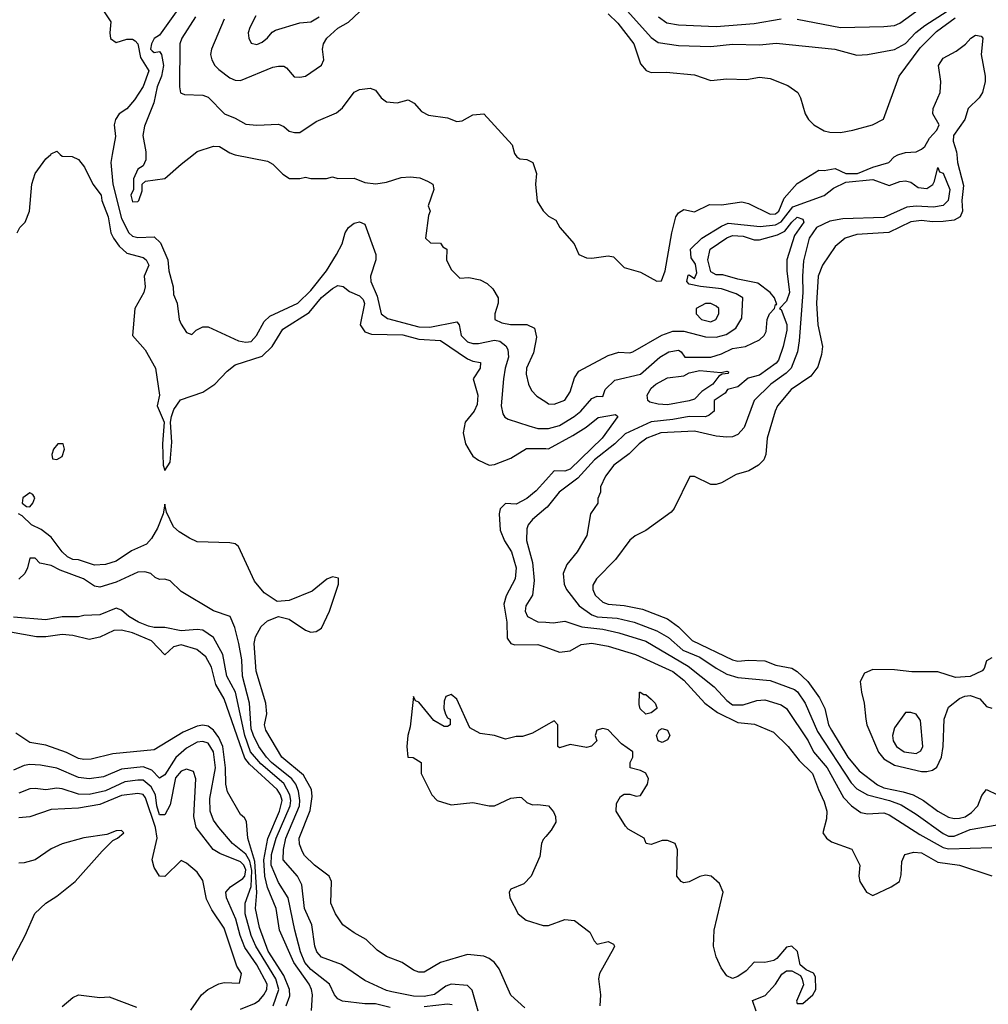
# Model space of a CAD drawing. Header units: inches. Extents: x 1793402 to 1900366, y 320852 to 470679.
# Tile 317 of 604: x 1858053 to 1861637, y 416855 to 420499. Entities that reach past the tile are written whole.
import ezdxf

# ---------------------------------------------------------------- set-up
doc = ezdxf.new("R2010")
doc.units = ezdxf.units.IN
doc.header["$MEASUREMENT"] = 0
for name, color, linetype in [('B8451', 7, 'Continuous'), ('B8452', 7, 'Continuous'), ('B8461', 7, 'Continuous'), ('B8462', 7, 'Continuous')]:
    doc.layers.add(name, color=color, linetype=linetype)

msp = doc.modelspace()

# ---------------------------------------------------------------- linework, layer by layer
at = {"layer": 'B8451', "color": 4}
for points, elevation in [([(1858044, 419710), (1858054, 419730), (1858072.7, 419750), (1858089, 419790), (1858097.6, 419890), (1858109.7, 419930.3), (1858150, 419984.7), (1858167.7, 420000)], 244), ([(1858203.3, 420000), (1858210, 419994), (1858247.3, 419992.7), (1858270, 419982), (1858293.2, 419953.2), (1858324, 419890), (1858354, 419850), (1858356.4, 419830), (1858380.9, 419770), (1858390.2, 419710.2), (1858400.3, 419690), (1858421.4, 419661.4), (1858450, 419635.5), (1858510, 419619.3), (1858520.5, 419610), (1858530.2, 419590.2), (1858514, 419550), (1858517.6, 419510), (1858511.8, 419490), (1858479.6, 419430), (1858470.4, 419330.4), (1858517, 419277), (1858555.3, 419210), (1858570.4, 419110), (1858561.7, 419070), (1858587.6, 419010), (1858581.1, 418930), (1858584.4, 418850), (1858590, 418831.3), (1858610, 418862), (1858616.2, 418936.2), (1858611.2, 419010), (1858614.7, 419030), (1858623.5, 419056.5), (1858647.6, 419092.4), (1858730, 419120.3), (1858775.1, 419150), (1858821.1, 419198.9), (1858850, 419221.7), (1858950, 419254), (1858987.6, 419290), (1859026.6, 419353.4), (1859124.1, 419415.9), (1859170, 419470.4), (1859210, 419504), (1859230, 419514.8), (1859250, 419512), (1859272.7, 419492.7), (1859310, 419477.6), (1859323.4, 419463.4), (1859328.5, 419448.5), (1859312.4, 419370), (1859330, 419343.8), (1859355.1, 419335.1), (1859470, 419332.2), (1859530, 419316.5), (1859610, 419311.8), (1859710, 419243.8), (1859730, 419234.9), (1859758, 419230), (1859757.3, 419210), (1859731.3, 419170), (1859748.2, 419110), (1859745.5, 419074.5), (1859734.8, 419050), (1859701, 419010), (1859693.4, 418970), (1859703, 418930), (1859719.5, 418899.5), (1859730, 418884), (1859750, 418868.4), (1859790, 418850.7), (1859810, 418853.4), (1859870, 418876.4), (1859927.9, 418912.1), (1860000, 418911.6)], 244), ([(1858395.5, 420000), (1858390.3, 419970), (1858397.3, 419890), (1858430, 419762.8), (1858457.1, 419710), (1858470, 419698.4), (1858490, 419692.7), (1858550, 419696), (1858573.4, 419673.4), (1858600.7, 419610), (1858604.9, 419570), (1858621, 419510), (1858622, 419482), (1858636, 419450), (1858642.8, 419390), (1858650, 419372), (1858670, 419342), (1858690, 419334), (1858706, 419350), (1858730, 419362), (1858750, 419362), (1858862, 419310), (1858890, 419305.5), (1858910, 419308), (1858929.2, 419330), (1858958, 419382), (1858978, 419402), (1859082.7, 419450), (1859130, 419497.1), (1859187.6, 419570), (1859225.6, 419630), (1859246.6, 419670), (1859257.2, 419710), (1859269, 419730), (1859290, 419746), (1859310, 419751.3), (1859330, 419742), (1859370.7, 419630), (1859370.7, 419610), (1859350.5, 419549.5), (1859352.7, 419530), (1859375.5, 419475.5), (1859390.7, 419410), (1859413.5, 419393.5), (1859530, 419362), (1859570, 419360.8), (1859670, 419381), (1859678.8, 419370), (1859686, 419330), (1859710, 419306.4), (1859730, 419300.3), (1859750, 419301.1), (1859810, 419312.7), (1859830, 419308.8), (1859841.2, 419301.2), (1859852.1, 419292.1), (1859858.6, 419278.6), (1859861.7, 419250), (1859848.7, 419210), (1859842.6, 419170), (1859834.9, 419070), (1859840.4, 419040.4), (1859848.1, 419028.1), (1859860.9, 419020.9), (1859936.2, 418996.2), (1859970, 418986.7), (1860000, 418986.2)], 248), ([(1858519.4, 420000), (1858519.3, 419980.7), (1858510, 419958), (1858490, 419946), (1858474, 419910), (1858474, 419870), (1858464, 419850), (1858470, 419824.7), (1858490, 419826), (1858494, 419830), (1858506, 419866), (1858506, 419890), (1858518, 419902), (1858590, 419911), (1858650, 419964.9), (1858695.9, 420000)], 252), ([(1858846.7, 420000), (1858850, 419998.8), (1858970, 419976), (1858990, 419964.7), (1859027.1, 419927.1), (1859051.1, 419911.1), (1859088.9, 419911.1), (1859110, 419916), (1859130, 419911), (1859188.4, 419911.6), (1859210, 419918), (1859230, 419911.3), (1859290, 419912), (1859330, 419896), (1859371, 419891), (1859410, 419897.3), (1859464.5, 419915.5), (1859498, 419918), (1859533.4, 419913.4), (1859562, 419902), (1859582, 419890), (1859584.7, 419870), (1859564.7, 419810), (1859571.3, 419790), (1859565.4, 419774.6), (1859554, 419690), (1859572.7, 419672.7), (1859610, 419672), (1859618, 419658), (1859634, 419650), (1859632, 419610), (1859650, 419574), (1859682, 419542), (1859715.3, 419544.7), (1859756.8, 419536.8), (1859782.5, 419522.5), (1859803, 419503), (1859822.8, 419470), (1859822.8, 419450), (1859811, 419410), (1859811.3, 419390), (1859836.8, 419376.8), (1859869, 419371), (1859930, 419371.3), (1859958, 419358), (1859964.7, 419324.7), (1859954, 419266), (1859927.7, 419210), (1859927.5, 419187.5), (1859936, 419150), (1859946.4, 419126.4), (1859966.4, 419106.4), (1860000, 419084.5)], 252), ([(1859886.2, 420000), (1859892, 419992), (1859903.6, 419983.6), (1859930, 419982), (1859951.3, 419970), (1859964.7, 419930), (1859961, 419890), (1859967.1, 419827.1), (1859990, 419792), (1860000, 419782)], 256), ([(1860000, 418795.6), (1859964.4, 418755.6), (1859930, 418727.3), (1859890, 418706), (1859850, 418708.7), (1859830.9, 418689.1), (1859826.8, 418670), (1859830.8, 418610), (1859847.3, 418570), (1859872.7, 418530), (1859890.3, 418470), (1859886.4, 418430), (1859852.7, 418367.3), (1859844.2, 418335.8), (1859854.9, 418270), (1859856.3, 418210), (1859870, 418190.8), (1859885.1, 418185.1), (1859970, 418187.4), (1860000, 418176.5)], 244), ([(1859922.4, 416842.4), (1859869.8, 416889.8), (1859827.2, 416987.2), (1859810, 417009.5), (1859790, 417025.1), (1859770, 417033.6), (1859710, 417039.5), (1859610.3, 417009.7), (1859550, 416974), (1859530, 416974), (1859510, 416982), (1859468.7, 417010), (1859410, 417032.7), (1859375.9, 417055.9), (1859335.1, 417095.1), (1859290, 417119.3), (1859248.7, 417150), (1859222, 417190), (1859204, 417230), (1859206.6, 417310), (1859198, 417330), (1859143.7, 417370), (1859106.5, 417406.5), (1859099.1, 417419.1), (1859088.2, 417448.2), (1859086.6, 417470), (1859127.7, 417572.3), (1859135.2, 417624.8), (1859132.6, 417650), (1859103.1, 417703.1), (1859022.4, 417770), (1858963.7, 417870), (1858959.3, 417890), (1858967.3, 417930), (1858964.2, 417970), (1858927.6, 418087.6), (1858920.4, 418190), (1858925.1, 418214.9), (1858946.7, 418253.3), (1858970, 418274), (1859010, 418291), (1859050, 418280.5), (1859110, 418240.5), (1859130, 418233), (1859150, 418235.5), (1859170, 418247.7), (1859199.7, 418310), (1859232.7, 418410), (1859232, 418432), (1859210, 418437.2), (1859190, 418429.2), (1859135.4, 418384.6), (1859050, 418349.3), (1859005.6, 418345.6), (1858958, 418378), (1858921.2, 418421.2), (1858862, 418550), (1858850, 418559), (1858830, 418562.7), (1858710, 418566.3), (1858680.8, 418580.8), (1858643.3, 418603.3), (1858622.4, 418622.4), (1858596.6, 418676.6), (1858590, 418706), (1858584.4, 418670), (1858562.8, 418617.2), (1858540.7, 418579.3), (1858522, 418558), (1858466.2, 418533.8), (1858410, 418495.1), (1858370, 418483), (1858330, 418480.5), (1858270, 418499.7), (1858250, 418501.7), (1858230, 418511.3), (1858209.8, 418529.8), (1858170, 418584.5), (1858132.9, 418612.9), (1858097.2, 418630), (1858062.7, 418662.7), (1858048.7, 418670)], 244), ([(1860000, 418691.3), (1859950.5, 418650), (1859934.9, 418630), (1859930, 418615.3), (1859928.7, 418571.3), (1859950.4, 418490), (1859956.7, 418423.3), (1859950.7, 418369.3), (1859926, 418330), (1859922.8, 418310), (1859932, 418290), (1859970, 418271.3), (1860000, 418269.1)], 248), ([(1859749.6, 416830), (1859727.2, 416907.2), (1859710, 416925.2), (1859650, 416929.5), (1859630, 416922), (1859588, 416892), (1859550, 416884.5), (1859510, 416885.1), (1859430, 416901.6), (1859410, 416906.3), (1859330, 416943.7), (1859243.3, 417003.3), (1859170, 417029.6), (1859151.8, 417050), (1859144.7, 417070), (1859133.3, 417150), (1859107.1, 417210), (1859096.9, 417296.9), (1859080.7, 417330), (1859028.3, 417390), (1859028.5, 417428.5), (1859037.8, 417470), (1859088.1, 417590), (1859089.8, 417610), (1859084.2, 417644.2), (1859074.2, 417670), (1859059.8, 417690), (1858984.8, 417750), (1858966, 417770), (1858937.3, 417810), (1858917.8, 417850), (1858910, 417875.3), (1858903.1, 417970), (1858877.7, 418070), (1858874.3, 418130), (1858864.2, 418190), (1858849.5, 418250), (1858832, 418290), (1858770, 418311.8), (1858650, 418382.7), (1858610, 418422), (1858590, 418428.7), (1858570, 418428), (1858554.6, 418434.6), (1858538, 418450), (1858515.5, 418455.5), (1858490, 418454.5), (1858410, 418417.6), (1858350, 418399.5), (1858330, 418402.7), (1858289, 418430), (1858202.3, 418462.3), (1858170, 418479.3), (1858128, 418488), (1858110, 418506), (1858090, 418506), (1858082, 418470), (1858072, 418450), (1858050, 418429)], 248), ([(1859423.9, 416843.9), (1859370, 416857), (1859330, 416856.9), (1859246.9, 416866.9), (1859230, 416876), (1859218, 416890), (1859199.5, 416930), (1859130, 416984), (1859107.6, 417010), (1859092.3, 417050), (1859071.3, 417130), (1859046.3, 417250), (1859010, 417306), (1858983.5, 417370), (1858984.7, 417410), (1859001.8, 417470), (1859054, 417590), (1859056.2, 417610), (1859052.3, 417630), (1859030, 417672.3), (1858945, 417745), (1858907.2, 417790), (1858886.3, 417850), (1858851.8, 418010), (1858819.8, 418070), (1858805.1, 418150), (1858770, 418212.7), (1858730, 418239.3), (1858710, 418242), (1858650, 418238), (1858590, 418249.5), (1858550.3, 418249.7), (1858530, 418254.7), (1858492.7, 418270), (1858457.2, 418290), (1858430, 418314), (1858410, 418320.9), (1858350, 418296.9), (1858290, 418294.5), (1858270, 418289.6), (1858210, 418289.6), (1858150, 418278.7), (1858030, 418288.3)], 252), ([(1859132.5, 416832.5), (1859136.3, 416890), (1859133, 416910), (1859124.4, 416930), (1859067.4, 417010), (1859014.8, 417130), (1859001.4, 417210), (1858970, 417287.8), (1858959.9, 417330), (1858956.9, 417390), (1858971.1, 417468.9), (1859014.6, 417570), (1859024.6, 417610), (1859018.5, 417630), (1859005.8, 417650), (1858903.5, 417743.5), (1858886.4, 417766.4), (1858810, 417985.2), (1858779.3, 418039.3), (1858762.7, 418102.7), (1858741.5, 418141.5), (1858707.8, 418167.8), (1858650, 418186.2), (1858621.5, 418178.5), (1858590, 418149.2), (1858540.5, 418200.5), (1858469.8, 418229.8), (1858430, 418239.8), (1858401.2, 418238.8), (1858350, 418214.3), (1858310, 418205.1), (1858250, 418220.5), (1858210, 418223.5), (1858150, 418214.7), (1858114.9, 418214.9), (1857970, 418241.1)], 256), ([(1860000, 417887.5), (1859950, 417858.8), (1859913.6, 417846.4), (1859890, 417846), (1859850, 417836), (1859810, 417850.5), (1859757.3, 417857.3), (1859718.8, 417878.8), (1859670, 417984.7), (1859650, 418002), (1859630, 417994), (1859623.1, 417976.9), (1859622, 417950), (1859628.7, 417928.7), (1859635.3, 417915.3), (1859646, 417910), (1859646, 417890), (1859636.4, 417883.6), (1859623.6, 417883.6), (1859585.4, 417905.4), (1859530, 417974), (1859518, 417978), (1859510, 417994), (1859498, 417882), (1859489.4, 417850.6), (1859486, 417810), (1859489.3, 417770), (1859508.7, 417768.7), (1859538, 417750), (1859538, 417710), (1859578, 417630), (1859598, 417610), (1859650, 417594), (1859730, 417602.7), (1859789.7, 417589.7), (1859809.7, 417589.7), (1859870, 417618.7), (1859902, 417622), (1859910, 417620.9), (1859930, 417602.7), (1859950, 417593.2), (1859970, 417595.1), (1860000, 417590.8)], 236), ([(1859038.7, 416850), (1859052.9, 416887.1), (1859051.6, 416910), (1859030, 416962), (1858972.5, 417052.5), (1858939.7, 417139.7), (1858925.8, 417210), (1858931, 417269), (1858923.6, 417383.6), (1858897.4, 417470), (1858892.3, 417532.3), (1858885.2, 417545.2), (1858870, 417558), (1858822, 417642), (1858815.8, 417670), (1858814.6, 417730), (1858805, 417810), (1858790, 417842.4), (1858770, 417869.7), (1858750, 417885.1), (1858730, 417888.2), (1858710, 417885.1), (1858658, 417862), (1858550, 417797), (1858397.3, 417782.7), (1858318, 417762), (1858290, 417761.6), (1858270, 417765.6), (1858226.6, 417786.6), (1858150, 417814.5), (1858090, 417823.7), (1858038.6, 417858.6)], 264), ([(1858991.1, 416850), (1859011.9, 416910), (1859001.1, 416950), (1858926.8, 417070), (1858909.8, 417110), (1858887, 417190), (1858887.1, 417230), (1858909.1, 417290.9), (1858911.4, 417350), (1858904.9, 417384.9), (1858890, 417410.9), (1858840.7, 417450), (1858790, 417509.3), (1858770, 417537.2), (1858757.6, 417570), (1858756.6, 417616.6), (1858777.2, 417730), (1858769.8, 417789.8), (1858750, 417821.6), (1858730, 417827.8), (1858710, 417826), (1858670, 417803.6), (1858631.1, 417768.9), (1858590, 417704.5), (1858570, 417692.3), (1858541.4, 417721.4), (1858510, 417733.7), (1858430, 417725.7), (1858363.4, 417696.6), (1858310, 417689.7), (1858270, 417695.1), (1858190, 417729.6), (1858130, 417740.5), (1858090, 417742.4), (1858070, 417739.6), (1858030, 417722)], 268), ([(1858870, 416838), (1858922.2, 416857.8), (1858939.6, 416870), (1858955.8, 416890), (1858966.9, 416910), (1858968.4, 416930), (1858930, 417001.3), (1858886.2, 417066.2), (1858868.7, 417110), (1858853.1, 417170), (1858817.6, 417250), (1858815.1, 417270), (1858832.7, 417290), (1858878.9, 417321.1), (1858886.3, 417330), (1858890, 417352.7), (1858882.6, 417370), (1858870, 417382.6), (1858793.7, 417413.7), (1858768.7, 417428.7), (1858705.6, 417510), (1858696.9, 417550), (1858704.5, 417690), (1858696.6, 417716.6), (1858670, 417725.1), (1858650, 417718.7), (1858630, 417694), (1858610, 417594), (1858590, 417557), (1858570, 417556.2), (1858559.8, 417590), (1858555.8, 417630), (1858539.6, 417659.6), (1858510, 417685.1), (1858490, 417685.3), (1858441.5, 417678.5), (1858370, 417645.3), (1858310, 417632.1), (1858270, 417633.5), (1858210, 417653.3), (1858190, 417655.6), (1858150, 417649.6), (1858110, 417654.5), (1858090, 417652.3), (1858050, 417637)], 272), ([(1858686.8, 416833.2), (1858725.2, 416890), (1858749.6, 416910.4), (1858790, 416930.8), (1858810, 416936), (1858866, 416934), (1858874, 416970), (1858856.6, 416996.6), (1858810, 417137.2), (1858764.4, 417204.4), (1858744.4, 417244.4), (1858730, 417314), (1858710, 417344), (1858670, 417378), (1858650, 417388), (1858590, 417328.7), (1858570, 417329), (1858550, 417362), (1858543.5, 417390), (1858561.1, 417470), (1858555, 417510), (1858518.9, 417618.9), (1858510, 417631.2), (1858490, 417635.4), (1858430, 417628.6), (1858350, 417595.3), (1858270, 417581.3), (1858170, 417576.3), (1858090.3, 417549.7), (1858050, 417546)], 276), ([(1858024.2, 417015.8), (1858073.3, 417110), (1858108.9, 417191.1), (1858149.5, 417230), (1858190, 417255.8), (1858258.4, 417310), (1858358, 417422), (1858398, 417462), (1858415.3, 417470), (1858438, 417490), (1858430, 417498), (1858410, 417497.2), (1858376, 417484), (1858290, 417471.3), (1858210, 417449.6), (1858169.1, 417430.9), (1858110, 417389.6), (1858070, 417378.4), (1858050, 417377.6)], 284), ([(1860000, 417476.7), (1859990, 417464.7), (1859983.7, 417450), (1859977.2, 417402.8), (1859946, 417330), (1859918.6, 417301.4), (1859870, 417282), (1859864, 417270), (1859866, 417250), (1859897.2, 417190), (1859927.3, 417167.3), (1859990, 417147.6), (1860000, 417147.6)], 236), ([(1858210, 416846.8), (1858250, 416881), (1858270, 416891), (1858350, 416881), (1858383.6, 416883.6), (1858485.4, 416845.4)], 276), ([(1859653.4, 416853.4), (1859636, 416856), (1859550, 416845.8)], 252)]:
    msp.add_lwpolyline(points, dxfattribs=dict(at, elevation=elevation))
at = {"layer": 'B8451', "color": 4, "elevation": 244}
for points in [[(1858214, 418930), (1858194, 418930), (1858178, 418910), (1858172, 418890), (1858174, 418874), (1858190, 418872), (1858210, 418882), (1858219, 418910)], [(1858090, 418748.7), (1858064.7, 418730), (1858062, 418710), (1858078, 418698), (1858090, 418696), (1858101.2, 418710), (1858108.7, 418730), (1858102, 418742)]]:
    msp.add_lwpolyline(points, close=True, dxfattribs=at)
at = {"layer": 'B8452', "color": 4}
for points, elevation in [([(1858350.7, 420550), (1858390, 420490.8), (1858386, 420450), (1858389.2, 420429.2), (1858410, 420414), (1858450, 420427.2), (1858470, 420427.2), (1858480.2, 420420.2), (1858490.2, 420410.2), (1858499.5, 420359.5), (1858530.3, 420310), (1858510, 420252.3), (1858477.8, 420202.2), (1858450, 420169.4), (1858420.7, 420150), (1858407.3, 420130), (1858402.8, 420110), (1858407.1, 420067.1), (1858395.5, 420000)], 248), ([(1858631.5, 420528.5), (1858570, 420442), (1858550, 420429), (1858540.5, 420410), (1858537.3, 420390), (1858543.4, 420383.4), (1858550, 420377.3), (1858570, 420381), (1858577.3, 420370), (1858585.3, 420330), (1858578, 420290), (1858561.3, 420250), (1858548.8, 420191.2), (1858515.1, 420104.9), (1858508.5, 420070), (1858519.5, 420010), (1858519.4, 420000)], 252), ([(1858703.8, 420510), (1858652.4, 420430), (1858644.9, 420410), (1858643.8, 420250), (1858648.1, 420228.1), (1858662.5, 420222.5), (1858730, 420219.5), (1858750, 420212.2), (1858810.4, 420150.4), (1858850, 420134.9), (1858890, 420112.4), (1858930, 420108.2), (1859010, 420112.7), (1859030, 420103.8), (1859050, 420086.4), (1859070, 420081.3), (1859090, 420081.6), (1859150, 420122.8), (1859225.1, 420154.9), (1859246.8, 420173.2), (1859290, 420231), (1859310, 420241), (1859350, 420246), (1859370, 420238), (1859391, 420210), (1859410, 420194.8), (1859449.1, 420190.9), (1859490, 420202), (1859512, 420190), (1859539.6, 420159.6), (1859565.4, 420145.4), (1859635.3, 420135.3), (1859670, 420122), (1859690, 420124.7), (1859730, 420146.8), (1859770.8, 420150.8), (1859875.3, 420035.3), (1859883.6, 420003.6), (1859886.2, 420000)], 256), ([(1858810, 420500.9), (1858762.6, 420390), (1858759.5, 420370), (1858763.7, 420350), (1858774.9, 420330), (1858790, 420314.9), (1858830, 420284.4), (1858850, 420275.8), (1858870, 420273.7), (1858990, 420323), (1859010, 420327.3), (1859030, 420326.8), (1859040.7, 420320.7), (1859068, 420288), (1859090, 420286), (1859110, 420290.6), (1859170, 420331), (1859178.4, 420350), (1859173.2, 420390), (1859177.2, 420410), (1859189.3, 420430), (1859230, 420467.3), (1859269.7, 420490.3), (1859310, 420528)], 264), ([(1858926.3, 420513.7), (1858904, 420470), (1858898.8, 420450), (1858901, 420430), (1858910, 420412), (1858930, 420406.8), (1858950, 420416), (1858970, 420431.3), (1858986.6, 420453.4), (1858999.3, 420460.7), (1859090, 420487.3), (1859130, 420490.5), (1859160.9, 420510)], 268), ([(1858167.7, 420000), (1858170, 420002), (1858190, 420012), (1858203.3, 420000)], 244), ([(1858695.9, 420000), (1858710, 420010.8), (1858770.6, 420030.6), (1858792, 420030), (1858830, 420006), (1858846.7, 420000)], 252)]:
    msp.add_lwpolyline(points, dxfattribs=dict(at, elevation=elevation))
at = {"layer": 'B8461', "color": 4}
for points, elevation in [([(1860000, 419782), (1860010, 419772), (1860036.9, 419756.9), (1860052, 419730), (1860104.7, 419670), (1860122, 419630), (1860150, 419618), (1860170, 419616), (1860230, 419624.7), (1860250, 419622), (1860290, 419582), (1860350, 419564.7), (1860410, 419532), (1860427.3, 419532.7), (1860441.2, 419570), (1860465.6, 419710), (1860480.7, 419770), (1860490, 419784), (1860510, 419796), (1860550, 419787.7), (1860604.7, 419815.3), (1860650, 419814.4), (1860725.2, 419825.2), (1860750, 419819.1), (1860830, 419779.3), (1860850, 419780.3), (1860861.6, 419790), (1860882, 419838), (1860930, 419892.7), (1861010, 419942), (1861030, 419940.5), (1861070, 419948.2), (1861110.3, 419930.3), (1861153.2, 419930), (1861210, 419953.4), (1861269, 419970), (1861288.2, 419991.8), (1861301.5, 419998.5), (1861306.3, 420000)], 256), ([(1861520.3, 420000), (1861522.4, 419970), (1861545.4, 419885.4), (1861539.1, 419830), (1861541.1, 419790), (1861532.7, 419770), (1861510, 419757.4), (1861470, 419752.6), (1861430, 419751.2), (1861390, 419756.3), (1861350, 419751.3), (1861268.5, 419711.5), (1861150, 419704.5), (1861106.8, 419690), (1861070, 419659.3), (1861023.8, 419590), (1861007, 419550), (1861001.1, 419450), (1861006.4, 419370), (1861023, 419290), (1861019.9, 419260.1), (1861005.8, 419214.2), (1860980.4, 419179.6), (1860907.3, 419130), (1860857.3, 419070), (1860847.7, 419050), (1860819.1, 418950), (1860814, 418890), (1860806.8, 418870), (1860786, 418850), (1860750.4, 418829.6), (1860704.1, 418815.9), (1860650, 418785.2), (1860630, 418779), (1860610, 418779), (1860550, 418808.7), (1860532, 418808), (1860474.8, 418690), (1860463.4, 418676.6), (1860370, 418609.2), (1860330.6, 418589.4), (1860310, 418573.2), (1860258, 418502), (1860187.3, 418430), (1860173.7, 418406.3), (1860173.4, 418390), (1860182, 418370), (1860210, 418343.1), (1860230, 418335.8), (1860290, 418331.8), (1860357.7, 418317.7), (1860450, 418282), (1860490, 418252), (1860541.7, 418201.7), (1860690, 418130.3), (1860710, 418124.6), (1860750, 418128.5), (1860810, 418126.4), (1860851.3, 418110), (1860910, 418098.7), (1860930, 418087), (1860968.8, 418050), (1861012.4, 417990), (1861032.4, 417950), (1861046, 417890), (1861056.5, 417870), (1861116.9, 417770), (1861159.1, 417719.1), (1861227, 417667), (1861250, 417656.5), (1861322.2, 417642.2), (1861359.1, 417630), (1861397.1, 417610), (1861450, 417570.4), (1861490, 417548.5), (1861510, 417543.1), (1861530, 417544.2), (1861550.7, 417549.3), (1861575.2, 417564.8), (1861598, 417590), (1861612.5, 417627.5), (1861630, 417650.8), (1861670.3, 417630.3)], 256), ([(1860000, 419084.5), (1860010, 419078), (1860030, 419076), (1860070, 419091.3), (1860090, 419122), (1860106.3, 419173.7), (1860122, 419198), (1860230, 419256.3), (1860270, 419268.2), (1860310, 419266), (1860322, 419270), (1860428.5, 419331.5), (1860470, 419346), (1860510, 419346), (1860590, 419325.5), (1860630, 419324), (1860666.5, 419333.5), (1860703, 419357), (1860725.1, 419394.9), (1860728.7, 419470), (1860704.1, 419484.1), (1860650, 419503), (1860571.9, 419511.9), (1860530, 419520.9), (1860522, 419530), (1860526.8, 419553.2), (1860530, 419554.8), (1860550, 419541), (1860558.3, 419561.7), (1860553.7, 419593.7), (1860537.5, 419617.5), (1860534.5, 419650), (1860577.4, 419690), (1860650, 419735.2), (1860674.1, 419745.9), (1860793.2, 419733.2), (1860850, 419739.4), (1860870, 419751.1), (1860914.1, 419805.9), (1861030, 419848.9), (1861063.9, 419876.1), (1861110, 419897.4), (1861210, 419908), (1861270, 419884.9), (1861310, 419900.7), (1861330, 419902.8), (1861350, 419897.3), (1861377.4, 419877.4), (1861410, 419874), (1861431.2, 419888.8), (1861438.3, 419901.7), (1861450, 419952), (1861456, 419936), (1861470, 419930.8), (1861494, 419870), (1861488, 419830), (1861470, 419812), (1861434.3, 419805.7), (1861370, 419808.5), (1861335.1, 419804.9), (1861250, 419767.4), (1861098, 419762), (1861050, 419753), (1861001.3, 419730), (1860974, 419690), (1860953.4, 419606.6), (1860948.8, 419550), (1860950.3, 419490), (1860937.6, 419310), (1860930.4, 419270), (1860907, 419210), (1860889.2, 419190.8), (1860832.4, 419150), (1860770.4, 419090), (1860733, 418990), (1860710, 418963.7), (1860690, 418955.1), (1860670, 418954.5), (1860630, 418958.4), (1860550, 418976.9), (1860424.7, 418970), (1860373.4, 418950), (1860345.5, 418930), (1860307.6, 418892.4), (1860250.8, 418850), (1860221, 418810), (1860202, 418770), (1860202, 418750), (1860192.7, 418727.3), (1860192, 418710), (1860164.7, 418670), (1860151.3, 418590), (1860116, 418530), (1860076.8, 418483.2), (1860064, 418450), (1860068, 418410), (1860076.3, 418390), (1860123, 418330), (1860170, 418297), (1860190, 418289.1), (1860264.1, 418284.1), (1860326, 418270), (1860410, 418237.4), (1860453.1, 418213.1), (1860506.2, 418166.2), (1860570, 418140.3), (1860630, 418098.7), (1860670, 418077), (1860710, 418064.9), (1860830, 418053.4), (1860919.9, 418019.9), (1860931.2, 418011.2), (1860959.5, 417970), (1861004.8, 417864.8), (1861130, 417674.9), (1861150, 417652.4), (1861190.2, 417630.2), (1861270.8, 417610), (1861314.1, 417594.1), (1861370, 417559.5), (1861470, 417487.2), (1861490, 417478), (1861510, 417477.4), (1861570, 417502), (1861670, 417519.3)], 252), ([(1860000, 418986.2), (1860010, 418986), (1860050, 418997), (1860105.1, 419030), (1860129.6, 419050), (1860170, 419097.3), (1860190, 419106), (1860210, 419104.7), (1860219, 419130), (1860254.8, 419165.2), (1860350, 419187.7), (1860421.2, 419250), (1860455.3, 419270), (1860490, 419276.3), (1860501, 419270), (1860514, 419250), (1860610, 419250.5), (1860650, 419262.4), (1860690, 419281.7), (1860739, 419290), (1860790, 419313.7), (1860807.8, 419330), (1860814.6, 419345.4), (1860819.1, 419390), (1860827.1, 419410), (1860845.6, 419430), (1860850, 419444.7), (1860854.6, 419445.4), (1860845.4, 419470), (1860829.6, 419490), (1860783.9, 419523.9), (1860710, 419538.5), (1860655.1, 419555.1), (1860630, 419555.1), (1860610, 419566), (1860599.7, 419610), (1860607.6, 419650), (1860670, 419692.2), (1860690, 419700.3), (1860730, 419697.4), (1860770, 419684.4), (1860790, 419684.9), (1860856.6, 419703.4), (1860883.7, 419716.3), (1860910, 419750.3), (1860930, 419767.7), (1860950, 419761), (1860954, 419750), (1860919.5, 419700.5), (1860891.8, 419610), (1860891.6, 419570), (1860901.3, 419490), (1860890, 419457), (1860864.7, 419430), (1860870, 419426), (1860891.2, 419371.2), (1860891.3, 419350), (1860878, 419290), (1860860.9, 419239.1), (1860851.8, 419228.2), (1860790, 419183.5), (1860748.1, 419171.9), (1860710, 419140.9), (1860671.3, 419130), (1860663.4, 419116.6), (1860622, 419090), (1860622.8, 419050), (1860604.4, 419035.6), (1860590.3, 419029.7), (1860530, 419031.1), (1860470, 419019.2), (1860390, 419011.1), (1860293, 418967), (1860255.5, 418930), (1860179.5, 418870), (1860118, 418802), (1860049.2, 418750.8), (1860004.8, 418695.2), (1860000, 418691.3)], 248), ([(1860000, 418911.6), (1860010, 418911.5), (1860099.8, 418960.2), (1860148.6, 418991.4), (1860192.9, 419027.1), (1860258, 419038), (1860266, 419030), (1860208.5, 418950), (1860090, 418836.3), (1860070, 418828.2), (1860030, 418829.2), (1860000, 418795.6)], 244), ([(1860000, 418269.1), (1860027.1, 418267.1), (1860070, 418273.4), (1860132.4, 418252.4), (1860210, 418244), (1860270, 418230.3), (1860370, 418198.9), (1860526.7, 418106.7), (1860623, 418030), (1860670, 417979.1), (1860690, 417963.8), (1860730, 417963), (1860780.1, 417979.9), (1860810, 417982), (1860870, 417963), (1860890.5, 417950), (1860970, 417830.5), (1860990.3, 417790), (1861040.9, 417730), (1861101.2, 417621.2), (1861130.3, 417590.3), (1861164.7, 417564.7), (1861190, 417560.5), (1861250, 417563.7), (1861270, 417556.5), (1861383.4, 417483.4), (1861470, 417435.8), (1861490, 417430.2), (1861650, 417435.5)], 248), ([(1860000, 418176.5), (1860050, 418158.4), (1860090, 418163.8), (1860130, 418186.7), (1860170, 418191.8), (1860230, 418181.3), (1860331, 418150), (1860470, 418087), (1860510, 418054.4), (1860588, 417970), (1860635.1, 417935.1), (1860710, 417897.7), (1860771.8, 417891.8), (1860842, 417862), (1860896.3, 417810), (1860937, 417757), (1860986.8, 417710), (1861008, 417650), (1861030, 417604.7), (1861039.3, 417570), (1861038, 417542), (1861024.7, 417490), (1861038, 417470), (1861056.8, 417456.8), (1861132, 417430), (1861162, 417370), (1861158, 417330), (1861161, 417310), (1861186, 417270), (1861210, 417258), (1861278, 417290), (1861308, 417310), (1861314.6, 417334.6), (1861316.4, 417383.6), (1861328, 417410), (1861361.2, 417418.8), (1861390, 417415.8), (1861450, 417381.6), (1861530.3, 417370.3), (1861650, 417330.7)], 244), ([(1861650, 418138), (1861630, 418126), (1861622, 418098), (1861614, 418090), (1861570, 418068.7), (1861515.3, 418064.7), (1861450, 418086), (1861354.4, 418085.6), (1861290, 418092.7), (1861210, 418094), (1861178.8, 418081.2), (1861162.8, 418050), (1861167.3, 418010), (1861178, 417970), (1861183.1, 417910), (1861187, 417890), (1861230, 417788.2), (1861250, 417763.7), (1861290, 417740.2), (1861390, 417716.9), (1861410, 417716.5), (1861430, 417722.4), (1861446.5, 417733.5), (1861463.6, 417770), (1861469.6, 417810), (1861473.3, 417910), (1861490, 417954.8), (1861530, 417987.3), (1861550, 417996), (1861570, 417998), (1861605.4, 417985.4), (1861630, 417958), (1861650, 417951.3)], 264), ([(1860778.4, 416830), (1860764.7, 416870), (1860811.8, 416888.2), (1860850, 416929.6), (1860873.5, 416966.5), (1860890, 416979.5), (1860910, 416979.5), (1860942, 416962), (1860948.2, 416948.2), (1860953, 416927), (1860927, 416867), (1860930, 416858), (1860950, 416858.4), (1860987.7, 416890), (1860998.4, 416910), (1860997.5, 416957.5), (1860990.3, 416970.3), (1860962.4, 416982.4), (1860941.3, 417001.3), (1860930.4, 417050.4), (1860910, 417070.6), (1860890, 417067.3), (1860854.7, 417025.3), (1860842.7, 417017.3), (1860810, 417010.4), (1860770, 417010.8), (1860741, 416979), (1860710, 416958.8), (1860690, 416951.3), (1860670, 416961), (1860648, 416990), (1860630.5, 417030.5), (1860620.5, 417070), (1860623.1, 417130), (1860655.5, 417270), (1860642.8, 417302.8), (1860611, 417330), (1860590, 417332.7), (1860570, 417328.2), (1860530, 417308.4), (1860510, 417304.4), (1860500.7, 417310), (1860484.2, 417330), (1860487.1, 417427.1), (1860478, 417450), (1860450, 417462), (1860430, 417462), (1860390, 417446.8), (1860371, 417451), (1860364, 417470), (1860303.9, 417503.9), (1860294.1, 417514.1), (1860260.4, 417570), (1860260.9, 417599.1), (1860275.5, 417624.5), (1860290, 417632.7), (1860310, 417632.7), (1860334.4, 417625.6), (1860350, 417628.7), (1860376.3, 417670), (1860379.1, 417690), (1860370, 417711), (1860350, 417721), (1860312, 417730), (1860312, 417750), (1860322, 417770), (1860322, 417790), (1860279.8, 417819.8), (1860230.5, 417870.5), (1860210, 417876), (1860189, 417870), (1860182, 417850), (1860188, 417830), (1860168.9, 417811.1), (1860150, 417806), (1860090, 417817.3), (1860050, 417804.7), (1860044.7, 417810), (1860044.7, 417890), (1860030, 417904.7), (1860000, 417887.5)], 236), ([(1860000, 417590.8), (1860009.5, 417589.5), (1860027.5, 417567.5), (1860036, 417550), (1860037.2, 417530), (1860019.7, 417500.3), (1860000, 417476.7)], 236), ([(1860000, 417147.6), (1860010, 417147.6), (1860070, 417169.6), (1860105.4, 417165.4), (1860162.7, 417122.7), (1860178, 417090), (1860190, 417078), (1860230, 417088), (1860250, 417078), (1860253.2, 417070), (1860250, 417062), (1860198, 416970), (1860195.1, 416950), (1860202, 416890), (1860199, 416850)], 236)]:
    msp.add_lwpolyline(points, dxfattribs=dict(at, elevation=elevation))
for points, elevation in [([(1860610, 419449.3), (1860590, 419449.3), (1860556, 419430), (1860556, 419410), (1860576, 419390), (1860610, 419380.5), (1860629, 419390), (1860639.3, 419410), (1860639.3, 419430), (1860630, 419439.3)], 256), ([(1860646.6, 419193.4), (1860670, 419198), (1860675.3, 419195.3), (1860674.8, 419190), (1860652.3, 419187.7), (1860639.8, 419180.2), (1860617.1, 419150), (1860577.4, 419122.6), (1860550, 419095.1), (1860530, 419088.2), (1860450, 419074), (1860415.9, 419075.9), (1860384.2, 419084.2), (1860377.2, 419090), (1860374.5, 419110), (1860390, 419135.5), (1860406.6, 419150), (1860450, 419173.7), (1860510, 419181.1), (1860530, 419191.7), (1860570, 419201.1)], 244), ([(1860362, 418002), (1860370, 418002), (1860390, 417984.7), (1860404.7, 417970), (1860410, 417954), (1860410.4, 417949.6), (1860390, 417934), (1860370, 417929.3), (1860349.1, 417949.1), (1860344.7, 417964.7), (1860346, 418010), (1860349.1, 418010.9)], 236), ([(1861350, 417935.3), (1861330, 417935.3), (1861290, 417878), (1861282, 417850), (1861284.9, 417830), (1861297.3, 417810), (1861326, 417790), (1861370, 417783.8), (1861387, 417793), (1861394, 417810), (1861385.6, 417905.6), (1861370, 417928.7)], 268), ([(1860430, 417823.7), (1860415.3, 417830), (1860409.4, 417850), (1860419, 417870), (1860430, 417876.3), (1860450.3, 417870.3), (1860458, 417850), (1860450, 417834)], 236)]:
    msp.add_lwpolyline(points, close=True, dxfattribs=dict(at, elevation=elevation))
at = {"layer": 'B8462', "color": 4}
for points, elevation in [([(1860930, 420500.4), (1861090, 420470.4), (1861250, 420473.4), (1861290, 420478), (1861310, 420486), (1861390, 420544.4)], 272), ([(1860230, 420520.3), (1860266.6, 420486.6), (1860324.9, 420410), (1860350, 420336), (1860370.5, 420310.5), (1860390, 420304), (1860444.5, 420304.5), (1860550, 420294.8), (1860610, 420274), (1860670, 420280.7), (1860742, 420278), (1860790, 420286), (1860830, 420281), (1860895.3, 420255.3), (1860932, 420230), (1860942, 420210), (1860958.8, 420150), (1860971, 420130), (1860991.3, 420110), (1861030, 420088), (1861050, 420083), (1861090, 420081.6), (1861135.3, 420090), (1861208.7, 420110), (1861249.6, 420130.4), (1861306.6, 420290), (1861384.7, 420395.3), (1861445.1, 420454.9), (1861514.5, 420505.5)], 264), ([(1860302.4, 420530), (1860390, 420433.4), (1860414.9, 420414.9), (1860490, 420403.8), (1860610, 420399.3), (1860690, 420408.4), (1860790, 420406), (1860852.5, 420412.5), (1861069.5, 420390.5), (1861150, 420367.7), (1861189.6, 420370.4), (1861290, 420388.2), (1861330, 420410.4), (1861368.9, 420451.1), (1861402.2, 420477.8), (1861484.7, 420530)], 268), ([(1860416.3, 420510), (1860447.7, 420487.7), (1860490, 420479.5), (1860630, 420473.7), (1860770, 420484.9), (1860870, 420502.4)], 272), ([(1861306.3, 420000), (1861330, 420007), (1861370, 420010.3), (1861390, 420019.5), (1861401.6, 420030), (1861419.1, 420060.9), (1861446.6, 420090), (1861454.5, 420110), (1861431.6, 420150), (1861433, 420170), (1861458.3, 420230), (1861461, 420270), (1861452.1, 420330), (1861470, 420356.9), (1861517.6, 420382.4), (1861551.9, 420408.1), (1861572.7, 420430), (1861590, 420441.6), (1861610, 420438), (1861616.4, 420430), (1861610.3, 420370), (1861625.7, 420290), (1861625.3, 420270), (1861614.9, 420230), (1861602.6, 420210), (1861562.6, 420170), (1861550, 420129.2), (1861508.2, 420070), (1861507, 420050), (1861519.5, 420010), (1861520.3, 420000)], 256)]:
    msp.add_lwpolyline(points, dxfattribs=dict(at, elevation=elevation))

doc.saveas('drawing.dxf')
